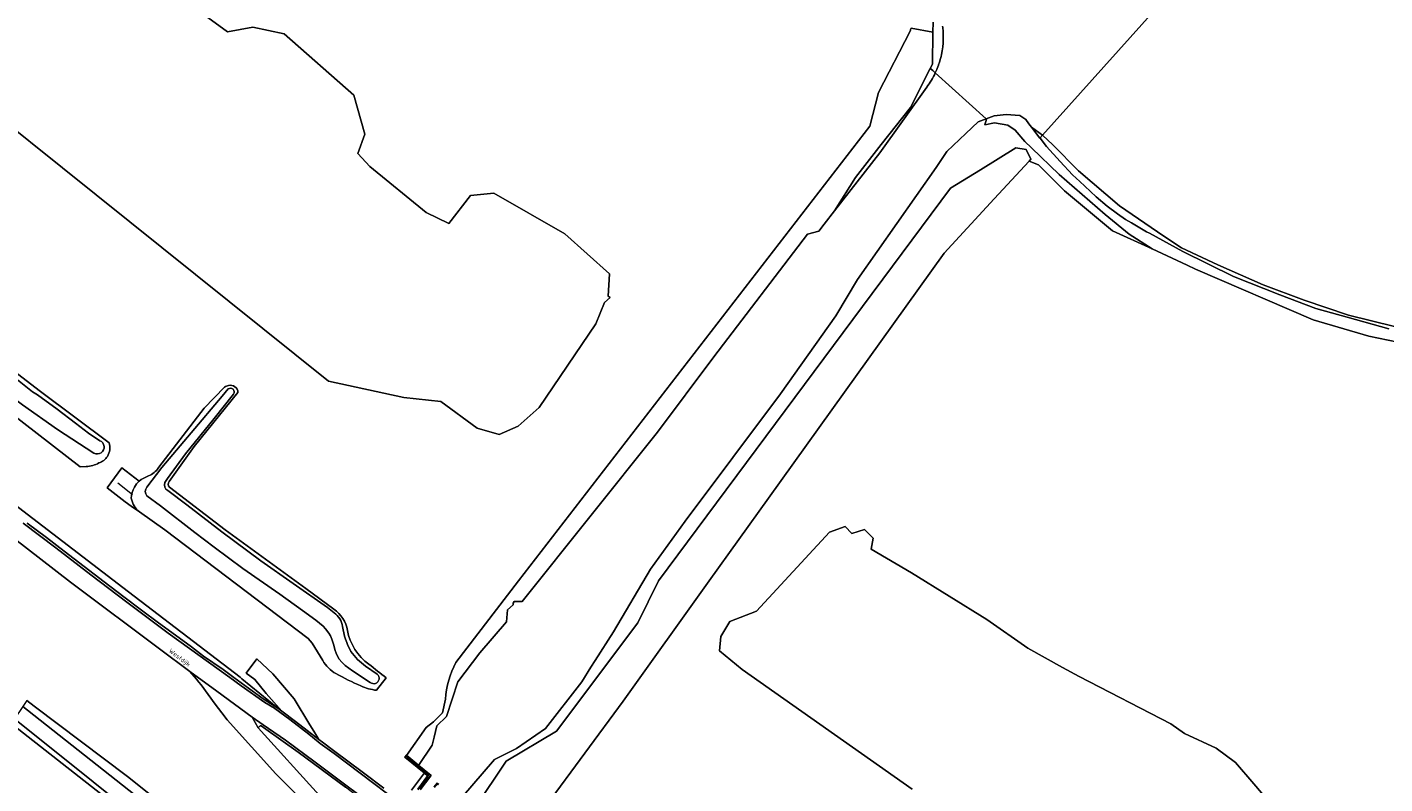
# Model space of a CAD drawing. Header units: metres. Extents: x 149984 to 156489, y 469398 to 478068.
# Tile 848 of 854: x 152917 to 153194, y 475459 to 475613. Entities that reach past the tile are written whole.
import ezdxf
from ezdxf.enums import TextEntityAlignment as Align

# ---------------------------------------------------------------- set-up
doc = ezdxf.new("R2010")
doc.units = ezdxf.units.M
doc.header["$LTSCALE"] = 0.75
for name, color, linetype, lineweight in [('B-WE-GK-KADEMUUR-GV', 252, 'Continuous', 35), ('B-WE-GR-GRAS-GV', 252, 'Continuous', 13), ('B-WE-KW-KUNSTWERK_DUIKER-G', 6, 'Continuous', 18), ('B-WE-OG-TERREIN_BEGROEID-GV', 252, 'Continuous', 18), ('B-WE-OG-TERREIN_ERF-GV', 252, 'Continuous', 18), ('B-WE-OG-TERREIN_OEVER-GV', 252, 'Continuous', 18), ('B-WE-OG-TOPOGRAFIE-T18', 7, 'Continuous', 18), ('B-WE-OG-WATER-GV', 252, 'Continuous', 18), ('B-WE-OG-WATER_MEER-GV', 252, 'Continuous', 18), ('B-WE-OG-WATER_SLOOT-GV', 252, 'Continuous', 18), ('B-WE-OG-WEG-GV', 252, 'Continuous', 18), ('B-WE-VH-GESLOTENVERHARDING-GV', 252, 'Continuous', 18), ('B-WE-VH-GESLOTENVERHARDING_ASFALT-GV', 252, 'Continuous', 18), ('B-WE-VH-HALFVERHARDING-GV', 252, 'Continuous', 18), ('B-WE-VH-OPENVERHARDING_BETONSTRAATSTEEN-GV', 252, 'Continuous', 18)]:
    doc.layers.add(name, color=color, linetype=linetype, lineweight=lineweight)
doc.styles.add('NLCS-ISO-M500-T18', font='NLCS-ISO.ttf', dxfattribs={"height": 0.9})

msp = doc.modelspace()

# ---------------------------------------------------------------- linework, layer by layer
at = {"layer": 'B-WE-GK-KADEMUUR-GV', "flags": 128}
for points in [[(152997.15, 475457.36), (152999.29, 475460.25), (152996.781, 475462.309), (152994.33, 475464.32), (152994.06, 475464.02), (152997.99, 475460.805), (152998.73, 475460.2), (152996.64, 475457.38)], [(153000.87, 475458.41), (153000.58, 475458.61), (153000, 475457.848)]]:
    msp.add_lwpolyline(points, dxfattribs=at)
at = {"layer": 'B-WE-GR-GRAS-GV', "flags": 128}
for points in [[(152945.722, 475621.051), (152957.76, 475612.188), (152962.954, 475613.125), (152969.304, 475611.802), (152983.591, 475599.234), (152985.856, 475591.291), (152984.403, 475587.356), (152986.865, 475584.671), (152998.374, 475575.278), (153003.004, 475573.029), (153007.404, 475578.729), (153012.167, 475579.258), (153026.719, 475570.924), (153035.847, 475562.722), (153035.548, 475558.212), (153035.974, 475557.924), (153034.788, 475556.901), (153033.069, 475552.535), (153021.427, 475535.47), (153017.194, 475531.633), (153013.312, 475529.923), (153008.766, 475531.202), (153001.379, 475536.671), (152993.779, 475537.452), (152978.41, 475540.792), (152856.183, 475638.801)], [(153097.462, 475612.935), (153101.927, 475612.137), (153101.958, 475614.172)], [(153004.41, 475483.36), (153017.258, 475500), (153089.01, 475592.93), (153090.79, 475599.79), (153097.27, 475612.37)], [(153214.71, 475545.137), (153191.03, 475550.031), (153179.653, 475553.339), (153155.634, 475563.738), (153153.873, 475564.548), (153146.737, 475567.829), (153138.609, 475571.566), (153128.811, 475579.687), (153123.536, 475584.993), (153121.603, 475585.766), (153114.473, 475578.086), (153104.211, 475566.976), (153068.318, 475516.944), (153056.203, 475500), (153038.635, 475475.431), (153022.937, 475454.149), (153021.881, 475452.638), (153022.21, 475452.46)], [(152928.89, 475523.35), (152927.639, 475523.283), (152866.631, 475570.522)], [(152856.86, 475559.535), (152936.367, 475498.681), (152960.317, 475480.328), (152960.709, 475480.028), (152968.063, 475474.025), (152968.882, 475473.395), (152965.632, 475476.988), (152964.511, 475478.442), (152963.346, 475479.885), (152961.593, 475481.161), (152963.724, 475484.113), (152967.031, 475481.006), (152971.359, 475475.901), (152974.599, 475470.618), (152975.412, 475469.305), (152976.447, 475467.632), (152977.202, 475467.061), (152979.396, 475465.36), (152985.518, 475460.811), (152989.679, 475457.674)], [(152892.672, 475559.359), (152900.609, 475553.246), (152919.547, 475538.692), (152933.537, 475528.235)], [(152943.446, 475522.827), (152943.744, 475523.217), (152952.952, 475535.274), (152957.122, 475539.606)], [(152959.9, 475538.527), (152950.959, 475527.494), (152945.833, 475520.338)], [(152939.751, 475514.105), (152938.06, 475515.297), (152936.858, 475516.144), (152933.129, 475519.031), (152936.139, 475523.136), (152939.733, 475520.414)], [(152945.91, 475519.143), (152957.259, 475510.468), (152973.746, 475498.431), (152979.495, 475494.232)], [(152977.216, 475483.723), (152975.044, 475487.291), (152974.217, 475488.242), (152944.928, 475510.455), (152939.751, 475514.105)], [(152976.165, 475440.09), (152977.335, 475440.976), (152976.3, 475441.75), (152976.287, 475441.759), (152975.734, 475441.034), (152973.622, 475442.677), (152975.905, 475445.72), (152978.948, 475449.778), (152979.328, 475450.285), (152974.344, 475453.893), (152967.638, 475460.575), (152957.675, 475471.628), (152956.577, 475473.071), (152955.245, 475474.824), (152952.369, 475478.782), (152951.899, 475479.346), (152951.422, 475479.923), (152950.09, 475481.51), (152949.491, 475481.932), (152944.386, 475485.694), (152925.694, 475499.772), (152910.734, 475511.281)], [(153097.673, 475457.473), (153062.972, 475481.901), (153058.342, 475485.738), (153058.606, 475488.648), (153060.458, 475491.691), (153065.882, 475493.807), (153080.831, 475509.947), (153084.006, 475511.137), (153085.329, 475509.682), (153087.975, 475510.476), (153089.695, 475508.756), (153089.298, 475506.507), (153097.582, 475501.662), (153112.954, 475492.1), (153121.305, 475486.29), (153128.446, 475482.296), (153131.835, 475480.48), (153150.549, 475470.788), (153153.327, 475468.804), (153159.795, 475465.835), (153163.789, 475462.93), (153167.541, 475458.573), (153172.624, 475452.521)], [(152990.215, 475480.209), (152988.188, 475477.647)], [(152916.753, 475475.55), (152918.232, 475474.383), (152937.308, 475460.042), (152962.56, 475439.886), (152968.254, 475434.975), (152971.454, 475433.043), (152974.12, 475436.405), (152973.077, 475437.679), (152972.083, 475438.867)], [(152994.33, 475464.32), (152998.34, 475470.03), (152999.86, 475471.2), (153000, 475471.34), (153001.68, 475473.02), (153002.29, 475475.81)], [(152915.767, 475366.339), (152916.808, 475367.374), (152947.761, 475403.176), (152965.386, 475425.395), (152965.376, 475426.257), (152965.773, 475427.104), (152966.646, 475428.057), (152966.75, 475428.27), (152967.096, 475428.983), (152967.175, 475429.459), (152966.699, 475430.041), (152965.958, 475430.385), (152964.708, 475430.756), (152913.569, 475470.857)], [(152995.334, 475457.244), (152997.99, 475460.805), (152994.06, 475464.02), (152994.33, 475464.32)]]:
    msp.add_lwpolyline(points, dxfattribs=at)
at = {"layer": 'B-WE-GR-GRAS-GV'}
for points in [[(153097.27, 475612.37, 0.014311), (153097.462, 475612.935)], [(152957.122, 475539.606, -0.1380735), (152957.959, 475539.921)], [(152957.959, 475539.921, -0.4705442), (152959.9, 475538.527)], [(152933.537, 475528.235, -0.2289213), (152933.209, 475525.446)], [(152933.209, 475525.446, -0.1745779), (152931.477, 475524.109)], [(152931.477, 475524.109, -0.1023571), (152928.89, 475523.35)], [(152941.328, 475521.318, 0.1269989), (152943.446, 475522.827)], [(152939.733, 475520.414, -0.1024237), (152941.328, 475521.318)], [(152945.833, 475520.338, 0.3906312), (152945.91, 475519.143)], [(152979.495, 475494.232, -0.2052905), (152982.27, 475489.89)], [(152982.27, 475489.89, 0.1957824), (152986.663, 475482.986)], [(152979.916, 475481.054, -0.1260998), (152977.216, 475483.723)], [(152985.03, 475478.559, -0.0251451), (152979.916, 475481.054)], [(152986.663, 475482.986, 0.0066302), (152990.215, 475480.209)], [(153002.29, 475475.81, -0.0990717), (153004.41, 475483.36)], [(152988.188, 475477.647, -0.0757182), (152985.03, 475478.559)]]:
    msp.add_lwpolyline(points, format="xyb", dxfattribs=at)
at = {"layer": 'B-WE-KW-KUNSTWERK_DUIKER-G', "flags": 128}
msp.add_lwpolyline([(152935.316, 475520.072), (152938.37, 475517.683)], dxfattribs=at)
at = {"layer": 'B-WE-OG-TERREIN_BEGROEID-GV', "flags": 128}
for points in [[(153022.937, 475454.149), (153038.635, 475475.431), (153056.203, 475500), (153068.318, 475516.944), (153104.211, 475566.976), (153114.473, 475578.086), (153121.603, 475585.766), (153121.978, 475586.17), (153121.01, 475588.17), (153118.88, 475588.47), (153111.672, 475584.024), (153105.52, 475580.23), (153045.87, 475500.04), (153045.85, 475500), (153041.62, 475491.41), (153025.01, 475469.32), (153014.69, 475463.16), (153008.39, 475453.72)], [(152996.64, 475457.38), (152998.73, 475460.2), (152997.99, 475460.805), (152995.334, 475457.244)]]:
    msp.add_lwpolyline(points, dxfattribs=at)
at = {"layer": 'B-WE-OG-TERREIN_ERF-GV', "flags": 128}
msp.add_lwpolyline([(152939.733, 475520.414), (152936.139, 475523.136), (152933.129, 475519.031), (152936.858, 475516.144), (152938.06, 475515.297), (152939.751, 475514.105)], dxfattribs=at)
at = {"layer": 'B-WE-OG-TERREIN_ERF-GV'}
for points in [[(152938.727, 475519.144, -0.0908173), (152939.733, 475520.414)], [(152938.088, 475516.879, -0.1495952), (152938.727, 475519.144)], [(152939.751, 475514.105, -0.1643246), (152938.088, 475516.879)]]:
    msp.add_lwpolyline(points, format="xyb", dxfattribs=at)
at = {"layer": 'B-WE-OG-TERREIN_OEVER-GV', "flags": 128}
for points in [[(152930.463, 475526.128), (152922.98, 475530.942), (152915.832, 475535.956), (152910.066, 475540.284), (152903.185, 475545.478), (152893.427, 475552.728), (152883.237, 475560.752), (152874.696, 475567.269), (152864.552, 475575.103), (152854.442, 475582.695), (152846.476, 475588.922), (152837.223, 475596.079), (152832.712, 475599.54), (152825.138, 475605.419), (152814.659, 475613.735), (152806.117, 475620.354), (152797.576, 475626.954), (152788.877, 475632.661), (152779.672, 475639.508), (152771.8, 475645.126), (152762.703, 475651.349), (152756.755, 475655.798)], [(152756.776, 475652.076), (152780.882, 475633.553), (152810.412, 475613.768), (152832.769, 475596.742), (152866.631, 475570.522), (152927.639, 475523.283), (152928.89, 475523.35)], [(153101.958, 475614.172), (153101.927, 475612.137), (153101.826, 475605.573), (153101.374, 475604.682), (153101.91, 475604.275), (153102.426, 475603.81), (153102.747, 475604.533), (153103.034, 475605.271), (153103.062, 475605.353), (153103.103, 475605.476), (153103.287, 475606.02), (153103.505, 475606.781), (153103.589, 475607.135), (153103.688, 475607.551), (153103.835, 475608.328), (153103.895, 475608.719), (153103.946, 475609.112), (153104.021, 475609.9), (153104.042, 475610.339), (153104.049, 475610.49), (153104.059, 475610.69), (153104.061, 475611.481), (153104.035, 475612.078), (153104.026, 475612.272), (153103.955, 475613.06), (153103.911, 475613.378)], [(152994.33, 475464.32), (152996.781, 475462.309), (152999.588, 475466.469), (152999.984, 475468.094), (153000.54, 475470.37), (153002.536, 475472.32), (153004.849, 475479.372), (153009.339, 475485.337), (153014.782, 475491.664), (153014.986, 475494.067), (153016.16, 475495.09), (153016.142, 475495.473), (153016.347, 475495.768), (153018.002, 475495.819), (153045.615, 475530.366), (153057.146, 475545.819), (153076.286, 475570.872), (153078.592, 475571.472), (153079.686, 475572.874), (153081.837, 475575.629), (153086.083, 475582.422), (153091.375, 475589.169), (153097.328, 475596.709), (153101.374, 475604.682), (153101.826, 475605.573), (153101.927, 475612.137), (153097.462, 475612.935)], [(153097.27, 475612.37), (153090.79, 475599.79), (153089.01, 475592.93), (153017.258, 475500), (153004.41, 475483.36)], [(153101.374, 475604.682), (153097.328, 475596.709), (153091.375, 475589.169), (153086.083, 475582.422), (153081.837, 475575.629), (153091.09, 475587.48), (153100.68, 475600.9)], [(153102.426, 475603.81), (153101.91, 475604.275), (153101.374, 475604.682)], [(153195.15, 475551.54), (153186.61, 475553.87), (153180.17, 475555.69), (153172.83, 475558.47), (153163.38, 475562.21), (153153.02, 475567.3), (153146.203, 475571.03), (153145.6, 475571.36), (153142.51, 475573.18), (153141.31, 475573.84), (153139.69, 475575.01), (153137.58, 475576.57), (153135.28, 475578.46), (153133, 475580.64), (153131.942, 475581.63), (153130.49, 475582.99), (153127.96, 475585.71), (153125.12, 475588.77), (153123.825, 475590.457), (153123.82, 475590.463), (153122.105, 475592.697), (153121.55, 475593.42), (153120.901, 475594.275), (153119.719, 475595.134), (153116.895, 475595.311), (153114.423, 475595.046), (153112.811, 475594.436), (153112.902, 475594.353), (153112.514, 475593.165), (153114.549, 475593.619), (153117.218, 475593.132), (153118.741, 475592.075), (153120.733, 475589.793), (153122.085, 475588.53), (153127.765, 475583.072), (153137.121, 475574.85), (153142.044, 475570.825), (153146.737, 475567.829), (153153.873, 475564.548), (153155.634, 475563.738), (153179.653, 475553.339), (153191.03, 475550.031), (153214.71, 475545.137)], [(153008.39, 475453.72), (153014.69, 475463.16), (153025.01, 475469.32), (153041.62, 475491.41), (153045.85, 475500), (153045.87, 475500.04), (153105.52, 475580.23), (153111.672, 475584.024), (153118.88, 475588.47), (153121.01, 475588.17), (153121.978, 475586.17), (153121.603, 475585.766), (153123.536, 475584.993), (153128.811, 475579.687), (153138.609, 475571.566), (153146.737, 475567.829), (153142.044, 475570.825), (153137.121, 475574.85), (153127.765, 475583.072), (153122.085, 475588.53), (153120.733, 475589.793), (153118.741, 475592.075), (153117.218, 475593.132), (153114.549, 475593.619), (153112.514, 475593.165), (153112.902, 475594.353), (153112.811, 475594.436), (153111.157, 475593.81), (153108.685, 475591.427), (153104.801, 475587.72), (153102.595, 475584.454), (153086.546, 475561.579), (153082.103, 475554.188), (153070.777, 475538.257), (153051.33, 475512.196), (153044.187, 475502.406), (153036.646, 475489.574), (153032.935, 475483.742), (153032.05, 475482.352), (153030.163, 475479.387), (153022.755, 475469.863), (153016.802, 475465.762), (153012.304, 475463.512), (153005.555, 475455.701)], [(153196.269, 475552.011), (153186.9, 475554.279), (153177.842, 475557.338), (153169.437, 475560.475), (153160.194, 475564.61), (153152.764, 475568.094), (153149.118, 475570.442), (153140.095, 475576.676), (153131.676, 475583.804), (153126.434, 475589.098), (153124.35, 475591.053), (153123.82, 475590.463), (153123.825, 475590.457), (153125.12, 475588.77), (153127.96, 475585.71), (153130.49, 475582.99), (153131.942, 475581.63), (153133, 475580.64), (153135.28, 475578.46), (153137.58, 475576.57), (153139.69, 475575.01), (153141.31, 475573.84), (153142.51, 475573.18), (153145.6, 475571.36), (153146.203, 475571.03), (153153.02, 475567.3), (153163.38, 475562.21), (153172.83, 475558.47), (153180.17, 475555.69), (153186.61, 475553.87), (153195.15, 475551.54)], [(152933.537, 475528.235), (152919.547, 475538.692), (152900.609, 475553.246), (152892.672, 475559.359)], [(152893.018, 475557.869), (152898.618, 475553.554), (152904.646, 475549.091), (152910.012, 475544.911), (152917.927, 475538.671), (152918.915, 475538.012), (152922.958, 475535.092), (152926.665, 475532.239), (152929.358, 475530.163), (152931.651, 475528.653)], [(152941.296, 475519.183), (152944.361, 475523.148), (152950.339, 475530.233), (152956.675, 475537.759), (152957.891, 475539.227)], [(152957.122, 475539.606), (152952.952, 475535.274), (152943.744, 475523.217), (152943.446, 475522.827)], [(152959.008, 475538.151), (152955.048, 475533.208), (152949.198, 475526.004), (152945.521, 475520.901), (152944.941, 475520.082)], [(152945.833, 475520.338), (152950.959, 475527.494), (152959.9, 475538.527)], [(152986.919, 475479.259), (152983.277, 475481.641), (152981.783, 475482.698), (152981.125, 475483.391), (152980.61, 475484.027), (152980.061, 475485.019), (152979.692, 475486.01), (152979.478, 475486.899), (152979.094, 475488.102), (152978.832, 475488.768), (152978.458, 475489.351), (152977.816, 475490.23), (152977.286, 475490.758), (152975.823, 475491.995), (152973.055, 475493.946), (152968.436, 475497.307), (152960.921, 475502.522), (152955.04, 475506.888), (152951.075, 475509.865), (152944.052, 475515.317), (152941.296, 475517.377)], [(152945.567, 475518.501), (152949.46, 475515.529), (152956.581, 475510.052), (152964.594, 475504.112), (152971.187, 475499.482), (152978.165, 475494.541), (152979.558, 475493.467)], [(152979.495, 475494.232), (152973.746, 475498.431), (152957.259, 475510.468), (152945.91, 475519.143)], [(152939.751, 475514.105), (152944.928, 475510.455), (152974.217, 475488.242), (152975.044, 475487.291), (152977.216, 475483.723)], [(152985.961, 475482.572), (152988.327, 475480.963)], [(152988.188, 475477.647), (152990.215, 475480.209)], [(153002.29, 475475.81), (153001.68, 475473.02), (153000, 475471.34), (152999.86, 475471.2), (152998.34, 475470.03), (152994.33, 475464.32)]]:
    msp.add_lwpolyline(points, dxfattribs=at)
at = {"layer": 'B-WE-OG-TERREIN_OEVER-GV'}
for points in [[(153097.462, 475612.935, -0.014311), (153097.27, 475612.37)], [(153100.68, 475600.9, 0.0494239), (153102.426, 475603.81)], [(152957.959, 475539.921, 0.1380735), (152957.122, 475539.606)], [(152957.891, 475539.227, -0.8495777), (152959.008, 475538.151)], [(152959.9, 475538.527, 0.4705442), (152957.959, 475539.921)], [(152931.651, 475528.653, -1.0697518), (152930.463, 475526.128)], [(152933.209, 475525.446, 0.2289213), (152933.537, 475528.235)], [(152931.477, 475524.109, 0.1745779), (152933.209, 475525.446)], [(152928.89, 475523.35, 0.1023571), (152931.477, 475524.109)], [(152943.446, 475522.827, -0.1269989), (152941.328, 475521.318)], [(152939.733, 475520.414, 0.0908173), (152938.727, 475519.144)], [(152941.328, 475521.318, 0.1024237), (152939.733, 475520.414)], [(152944.941, 475520.082, 0.3979522), (152945.567, 475518.501)], [(152945.91, 475519.143, -0.3906312), (152945.833, 475520.338)], [(152938.727, 475519.144, 0.1495952), (152938.088, 475516.879)], [(152938.088, 475516.879, 0.1643246), (152939.751, 475514.105)], [(152941.296, 475517.377, -0.3743095), (152941.296, 475519.183)], [(152982.27, 475489.89, 0.2052905), (152979.495, 475494.232)], [(152979.558, 475493.467, -0.1994796), (152981.289, 475490.702)], [(152981.289, 475490.702, 0.0980184), (152982.987, 475485.599)], [(152986.663, 475482.986, -0.1957824), (152982.27, 475489.89)], [(152977.216, 475483.723, 0.1260998), (152979.916, 475481.054)], [(152982.987, 475485.599, 0.0854777), (152985.961, 475482.572)], [(152979.916, 475481.054, 0.0251451), (152985.03, 475478.559)], [(152990.215, 475480.209, -0.0066302), (152986.663, 475482.986)], [(152988.327, 475480.963, -1.0168025), (152986.919, 475479.259)], [(153004.41, 475483.36, 0.0990717), (153002.29, 475475.81)], [(152985.03, 475478.559, 0.0757182), (152988.188, 475477.647)]]:
    msp.add_lwpolyline(points, format="xyb", dxfattribs=at)
at = {"layer": 'B-WE-OG-TERREIN_OEVER-GV', "flags": 128}
for points in [[(153124.35, 475591.053), (153122.105, 475592.697), (153123.82, 475590.463)], [(152971.454, 475433.043), (152968.254, 475434.975), (152962.56, 475439.886), (152937.308, 475460.042), (152918.232, 475474.383), (152916.753, 475475.55), (152916.618, 475475.35), (152915.913, 475474.311), (152916.888, 475473.567), (152940.145, 475455.205), (152961.603, 475438.245), (152966.789, 475434.435), (152969.063, 475433.26), (152970.306, 475432.678), (152970.996, 475432.466)], [(152968.027, 475429.765), (152967.582, 475430.163), (152966.093, 475430.988), (152962.806, 475432.96), (152914.239, 475471.844), (152913.569, 475470.857), (152964.708, 475430.756), (152965.958, 475430.385), (152966.699, 475430.041), (152967.175, 475429.459), (152967.096, 475428.983), (152966.75, 475428.27), (152967.748, 475428.372), (152967.835, 475428.381), (152967.948, 475428.577), (152968.16, 475429.233)]]:
    msp.add_lwpolyline(points, close=True, dxfattribs=at)
at = {"layer": 'B-WE-OG-WATER-GV', "flags": 128}
for points in [[(153103.911, 475613.378), (153103.955, 475613.06), (153104.026, 475612.272), (153104.035, 475612.078), (153104.061, 475611.481), (153104.059, 475610.69), (153104.049, 475610.49), (153104.042, 475610.339), (153104.021, 475609.9), (153103.946, 475609.112), (153103.895, 475608.719), (153103.835, 475608.328), (153103.688, 475607.551), (153103.589, 475607.135), (153103.505, 475606.781), (153103.287, 475606.02), (153103.103, 475605.476), (153103.062, 475605.353), (153103.034, 475605.271), (153102.747, 475604.533), (153102.426, 475603.81), (153112.811, 475594.436), (153114.423, 475595.046), (153116.895, 475595.311), (153119.719, 475595.134), (153120.901, 475594.275), (153121.55, 475593.42), (153122.105, 475592.697), (153124.35, 475591.053), (153354.299, 475847.263)], [(153354.299, 475847.263), (153124.35, 475591.053), (153126.434, 475589.098), (153131.676, 475583.804), (153140.095, 475576.676), (153149.118, 475570.442), (153152.764, 475568.094), (153160.194, 475564.61), (153169.437, 475560.475), (153177.842, 475557.338), (153186.9, 475554.279), (153196.269, 475552.011)], [(153005.555, 475455.701), (153012.304, 475463.512), (153016.802, 475465.762), (153022.755, 475469.863), (153030.163, 475479.387), (153032.05, 475482.352), (153032.935, 475483.742), (153036.646, 475489.574), (153044.187, 475502.406), (153051.33, 475512.196), (153070.777, 475538.257), (153082.103, 475554.188), (153086.546, 475561.579), (153102.595, 475584.454), (153104.801, 475587.72), (153108.685, 475591.427), (153111.157, 475593.81), (153112.811, 475594.436), (153102.426, 475603.81)], [(153100.68, 475600.9), (153091.09, 475587.48), (153081.837, 475575.629), (153079.686, 475572.874), (153078.592, 475571.472), (153076.286, 475570.872), (153057.146, 475545.819), (153045.615, 475530.366), (153018.002, 475495.819), (153016.347, 475495.768), (153016.142, 475495.473), (153016.16, 475495.09), (153014.986, 475494.067), (153014.782, 475491.664), (153009.339, 475485.337), (153004.849, 475479.372), (153002.536, 475472.32), (153000.54, 475470.37), (152999.984, 475468.094), (152999.588, 475466.469), (152996.781, 475462.309), (152999.29, 475460.25), (152997.15, 475457.36)], [(153000, 475457.848), (153000.58, 475458.61), (153000.87, 475458.41)]]:
    msp.add_lwpolyline(points, dxfattribs=at)
at = {"layer": 'B-WE-OG-WATER-GV'}
msp.add_lwpolyline([(153102.426, 475603.81, -0.0494239), (153100.68, 475600.9)], format="xyb", dxfattribs=at)
at = {"layer": 'B-WE-OG-WATER-GV', "flags": 128}
msp.add_lwpolyline([(152968.292, 475427.623), (152968.767, 475428.476), (152971.432, 475431.834), (152971.447, 475432.455), (152970.996, 475432.466), (152970.306, 475432.678), (152969.063, 475433.26), (152966.789, 475434.435), (152961.603, 475438.245), (152940.145, 475455.205), (152916.888, 475473.567), (152915.913, 475474.311), (152914.239, 475471.844), (152962.806, 475432.96), (152966.093, 475430.988), (152967.582, 475430.163), (152968.027, 475429.765), (152968.16, 475429.233), (152967.948, 475428.577), (152967.835, 475428.381), (152967.546, 475427.878), (152967.08, 475427.159), (152966.953, 475426.481), (152967.053, 475425.982)], close=True, dxfattribs=at)
at = {"layer": 'B-WE-OG-WATER_MEER-GV', "flags": 128}
for points in [[(152856.183, 475638.801), (152978.41, 475540.792), (152993.779, 475537.452), (153001.379, 475536.671), (153008.766, 475531.202), (153013.312, 475529.923), (153017.194, 475531.633), (153021.427, 475535.47), (153033.069, 475552.535), (153034.788, 475556.901), (153035.974, 475557.924), (153035.548, 475558.212), (153035.847, 475562.722), (153026.719, 475570.924), (153012.167, 475579.258), (153007.404, 475578.729), (153003.004, 475573.029), (152998.374, 475575.278), (152986.865, 475584.671), (152984.403, 475587.356), (152985.856, 475591.291), (152983.591, 475599.234), (152969.304, 475611.802), (152962.954, 475613.125), (152957.76, 475612.188), (152945.722, 475621.051)], [(153172.624, 475452.521), (153167.541, 475458.573), (153163.789, 475462.93), (153159.795, 475465.835), (153153.327, 475468.804), (153150.549, 475470.788), (153131.835, 475480.48), (153128.446, 475482.296), (153121.305, 475486.29), (153112.954, 475492.1), (153097.582, 475501.662), (153089.298, 475506.507), (153089.695, 475508.756), (153087.975, 475510.476), (153085.329, 475509.682), (153084.006, 475511.137), (153080.831, 475509.947), (153065.882, 475493.807), (153060.458, 475491.691), (153058.606, 475488.648), (153058.342, 475485.738), (153062.972, 475481.901), (153097.673, 475457.473)]]:
    msp.add_lwpolyline(points, dxfattribs=at)
at = {"layer": 'B-WE-OG-WATER_SLOOT-GV', "flags": 128}
for points in [[(152756.755, 475655.798), (152762.703, 475651.349), (152771.8, 475645.126), (152779.672, 475639.508), (152788.877, 475632.661), (152797.576, 475626.954), (152806.117, 475620.354), (152814.659, 475613.735), (152825.138, 475605.419), (152832.712, 475599.54), (152837.223, 475596.079), (152846.476, 475588.922), (152854.442, 475582.695), (152864.552, 475575.103), (152874.696, 475567.269), (152883.237, 475560.752), (152893.427, 475552.728), (152903.185, 475545.478), (152910.066, 475540.284), (152915.832, 475535.956), (152922.98, 475530.942), (152930.463, 475526.128)], [(152931.651, 475528.653), (152929.358, 475530.163), (152926.665, 475532.239), (152922.958, 475535.092), (152918.915, 475538.012), (152917.927, 475538.671), (152910.012, 475544.911), (152904.646, 475549.091), (152898.618, 475553.554), (152893.018, 475557.869)], [(152957.891, 475539.227), (152956.675, 475537.759), (152950.339, 475530.233), (152944.361, 475523.148), (152941.296, 475519.183)], [(152944.941, 475520.082), (152945.521, 475520.901), (152949.198, 475526.004), (152955.048, 475533.208), (152959.008, 475538.151)], [(152941.296, 475517.377), (152944.052, 475515.317), (152951.075, 475509.865), (152955.04, 475506.888), (152960.921, 475502.522), (152968.436, 475497.307), (152973.055, 475493.946), (152975.823, 475491.995), (152977.286, 475490.758), (152977.816, 475490.23), (152978.458, 475489.351), (152978.832, 475488.768), (152979.094, 475488.102), (152979.478, 475486.899), (152979.692, 475486.01), (152980.061, 475485.019), (152980.61, 475484.027), (152981.125, 475483.391), (152981.783, 475482.698), (152983.277, 475481.641), (152986.919, 475479.259)], [(152979.558, 475493.467), (152978.165, 475494.541), (152971.187, 475499.482), (152964.594, 475504.112), (152956.581, 475510.052), (152949.46, 475515.529), (152945.567, 475518.501)], [(152988.327, 475480.963), (152985.961, 475482.572)]]:
    msp.add_lwpolyline(points, dxfattribs=at)
at = {"layer": 'B-WE-OG-WATER_SLOOT-GV'}
for points in [[(152959.008, 475538.151, 0.8495777), (152957.891, 475539.227)], [(152930.463, 475526.128, 1.0697518), (152931.651, 475528.653)], [(152945.567, 475518.501, -0.3979522), (152944.941, 475520.082)], [(152941.296, 475519.183, 0.3743095), (152941.296, 475517.377)], [(152981.289, 475490.702, 0.1994796), (152979.558, 475493.467)], [(152982.987, 475485.599, -0.0980184), (152981.289, 475490.702)], [(152985.961, 475482.572, -0.0854777), (152982.987, 475485.599)], [(152986.919, 475479.259, 1.0168025), (152988.327, 475480.963)]]:
    msp.add_lwpolyline(points, format="xyb", dxfattribs=at)
at = {"layer": 'B-WE-OG-WEG-GV', "flags": 128}
msp.add_lwpolyline([(152916.801, 475511.804), (152920.769, 475508.867), (152924.368, 475506.063), (152932.525, 475499.847), (152936.581, 475496.757), (152940.168, 475494.041), (152943.639, 475491.443), (152947.121, 475488.92), (152950.404, 475486.55), (152952.874, 475484.63), (152956.888, 475481.874), (152959.029, 475480.278), (152965.077, 475475.889), (152968.063, 475474.025), (152960.709, 475480.028), (152960.317, 475480.328), (152936.367, 475498.681), (152856.86, 475559.535)], dxfattribs=at)
msp.add_lwpolyline([(152964.051, 475470.002), (152976.514, 475456.257), (152981.488, 475452.153), (152983.075, 475450.843), (153004.873, 475434.341), (153005.926, 475432.339), (153006.465, 475431.915), (153011.276, 475429.272), (153028.414, 475420.432), (153030.576, 475419.629), (153030.586, 475419.947), (153030.109, 475420.568), (153024.583, 475425.268), (153018.246, 475430.14), (153008.846, 475437.343), (153000.311, 475443.902), (152991.167, 475450.749), (152981.9, 475457.885), (152972.223, 475465.043), (152965.12, 475470.081), (152964.604, 475470.387), (152964.443, 475470.398)], close=True, dxfattribs=at)
at = {"layer": 'B-WE-VH-GESLOTENVERHARDING-GV', "flags": 128}
for points in [[(152916.018, 475511.83), (152922.654, 475506.738), (152929.829, 475501.26), (152937.156, 475495.689), (152945.654, 475489.345), (152958.213, 475480.276), (152960.574, 475478.591), (152965.385, 475475.179), (152967.351, 475473.985), (152967.397, 475473.95), (152970.466, 475471.661), (152974.386, 475468.682), (152976.727, 475466.786), (152979.524, 475464.726), (152984.885, 475460.712), (152992.973, 475454.578)], [(152989.679, 475457.674), (152985.518, 475460.811), (152979.396, 475465.36), (152977.202, 475467.061), (152976.447, 475467.632), (152971.625, 475471.284), (152968.882, 475473.395), (152968.063, 475474.025), (152965.077, 475475.889), (152959.029, 475480.278), (152956.888, 475481.874), (152952.874, 475484.63), (152950.404, 475486.55), (152947.121, 475488.92), (152943.639, 475491.443), (152940.168, 475494.041), (152936.581, 475496.757), (152932.525, 475499.847), (152924.368, 475506.063), (152920.769, 475508.867), (152916.801, 475511.804)], [(152990.564, 475451.768), (152975.652, 475462.979), (152969.626, 475467.44), (152965.055, 475470.574), (152962.819, 475472.177), (152964.051, 475470.002), (152964.443, 475470.398), (152964.604, 475470.387), (152965.12, 475470.081), (152972.223, 475465.043), (152981.9, 475457.885)]]:
    msp.add_lwpolyline(points, dxfattribs=at)
at = {"layer": 'B-WE-VH-GESLOTENVERHARDING_ASFALT-GV', "flags": 128}
for points in [[(152910.734, 475511.281), (152925.694, 475499.772), (152944.386, 475485.694), (152949.491, 475481.932), (152950.09, 475481.51), (152955.605, 475477.493), (152962.819, 475472.177), (152965.055, 475470.574), (152969.626, 475467.44), (152975.652, 475462.979), (152990.564, 475451.768)], [(152992.973, 475454.578), (152984.885, 475460.712), (152979.524, 475464.726), (152976.727, 475466.786), (152974.386, 475468.682), (152970.466, 475471.661), (152967.397, 475473.95), (152967.351, 475473.985), (152965.385, 475475.179), (152960.574, 475478.591), (152958.213, 475480.276), (152945.654, 475489.345), (152937.156, 475495.689), (152929.829, 475501.26), (152922.654, 475506.738), (152916.018, 475511.83)]]:
    msp.add_lwpolyline(points, dxfattribs=at)
at = {"layer": 'B-WE-VH-HALFVERHARDING-GV', "flags": 128}
msp.add_lwpolyline([(152967.031, 475481.006), (152963.724, 475484.113), (152961.593, 475481.161), (152963.346, 475479.885), (152964.511, 475478.442), (152965.632, 475476.988), (152968.882, 475473.395), (152971.625, 475471.284), (152976.447, 475467.632), (152975.412, 475469.305), (152974.599, 475470.618), (152971.359, 475475.901)], close=True, dxfattribs=at)
at = {"layer": 'B-WE-VH-OPENVERHARDING_BETONSTRAATSTEEN-GV', "flags": 128}
msp.add_lwpolyline([(152964.051, 475470.002), (152962.819, 475472.177), (152955.605, 475477.493), (152950.09, 475481.51), (152951.422, 475479.923), (152951.899, 475479.346), (152952.369, 475478.782), (152955.245, 475474.824), (152956.577, 475473.071), (152957.675, 475471.628), (152967.638, 475460.575), (152974.344, 475453.893), (152979.328, 475450.285), (152979.779, 475449.949), (152981.488, 475452.153), (152976.514, 475456.257)], close=True, dxfattribs=at)

# ---------------------------------------------------------------- texts
at = {"layer": 'B-WE-OG-TOPOGRAFIE-T18', "style": 'NLCS-ISO-M500-T18'}
msp.add_text('Westdijk', height=0.9, rotation=322.9, dxfattribs=at).set_placement((152947.898, 475484.249), align=Align.MIDDLE)

doc.saveas('drawing.dxf')
